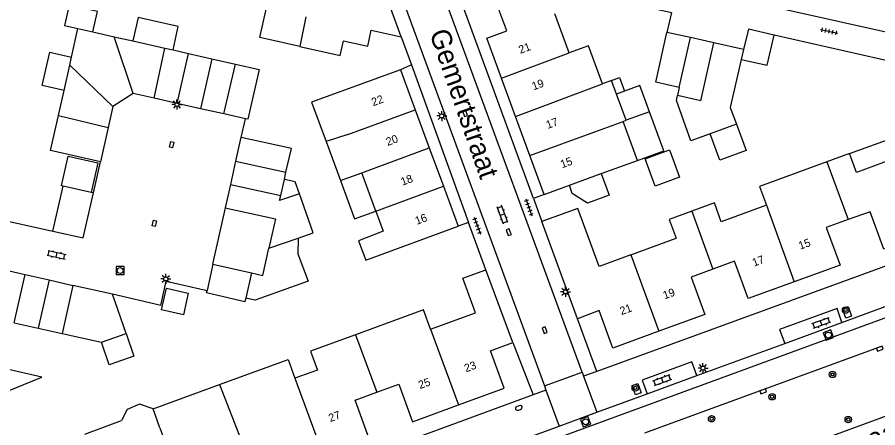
# Model space of a CAD drawing. Extents: x 128000 to 131008, y 398996 to 402500.
# Drawn here: x 129153.7 to 129261.2, y 399079.6 to 399130.9 of the extents above; entities that cross this region are included whole.
import ezdxf

# ---------------------------------------------------------------- set-up
doc = ezdxf.new("R2010")
doc.units = 0
for name, color, linetype in [('gg-afsc-hekwerk', 7, 'Continuous'), ('gg-afsc-muur', 7, 'Continuous'), ('gg-anno-huisnummerreeks BGT', 7, 'Continuous'), ('gg-anno-openbare ruimte label', 7, 'Continuous'), ('gg-bbg-bijgebouw', 7, 'Continuous'), ('gg-bbg-gedigitaliseerde bebouwing', 7, 'Continuous'), ('gg-bbg-gedigitaliseerde bijgebouw', 7, 'Continuous'), ('gg-bbg-hoofdgebouw', 7, 'Continuous'), ('gg-bbg-luifel en loopbrug', 7, 'Continuous'), ('gg-bbg-tussenscheiding', 7, 'Continuous'), ('gg-knt-verharding', 7, 'Continuous'), ('gg-knt-verharding nz', 7, 'Continuous'), ('gt-grn-weggrens', 7, 'Continuous'), ('gt-symb-boom', 7, 'Continuous'), ('gt-symb-brandkraan', 7, 'Continuous'), ('gt-symb-klinker verharding', 7, 'Continuous'), ('gt-symb-kolk', 7, 'Continuous'), ('gt-symb-kolk center center', 7, 'Continuous'), ('gt-symb-lichtmast', 7, 'Continuous'), ('gt-symb-rioolschacht', 7, 'Continuous'), ('gt-symb-tegel verharding', 7, 'Continuous')]:
    doc.layers.add(name, color=color, linetype=linetype)

# ---------------------------------------------------------------- blocks, each defined once
blk = doc.blocks.new('gt0-RS')
at = {"layer": 'gt-symb-rioolschacht'}
blk.add_lwpolyline([(-0.5, -0.5), (0.5, -0.5), (0.5, 0.5), (-0.5, 0.5)], close=True, dxfattribs=at)
blk.add_circle((0, 0), 0.375, dxfattribs=at)
blk = doc.blocks.new('gt0-BOOM')
at = {"layer": 'gt-symb-boom'}
for radius in [0.4, 0.2]:
    blk.add_circle((0, 0), radius, dxfattribs=at)
blk = doc.blocks.new('gt0-KOLK')
at = {"layer": 'gt-symb-kolk'}
blk.add_lwpolyline([(0, 0), (0.38, 0), (0.38, 0.4), (-0.38, 0.4), (-0.38, 0), (0, 0)], dxfattribs=at)
blk = doc.blocks.new('gt0-LMAST')
at = {"layer": 'gt-symb-lichtmast'}
for p, q in [((-0.18, 0.17), (-0.45, 0.44)), ((-0.01, 0.25), (-0.01, 0.62)), ((0.17, 0.17), (0.44, 0.44)), ((-0.26, 0), (-0.63, 0)), ((-0.18, -0.18), (-0.45, -0.45)), ((-0.01, -0.25), (-0.01, -0.63)), ((0.44, -0.45), (0.17, -0.18)), ((0.24, 0), (0.62, 0))]:
    blk.add_line(p, q, dxfattribs=at)
blk.add_circle((-0.01, 0), 0.25, dxfattribs=at)
blk = doc.blocks.new('gt0-TEG1')
at = {"layer": 'gt-symb-tegel verharding'}
for p, q in [((-1.13, 0), (1.12, 0)), ((-0.9, -0.25), (-0.9, 0.25)), ((-0.45, -0.25), (-0.45, 0.25)), ((0, -0.25), (0, 0.25)), ((0.45, -0.25), (0.45, 0.25)), ((0.9, -0.25), (0.9, 0.25))]:
    blk.add_line(p, q, dxfattribs=at)
blk = doc.blocks.new('gt0-KL1')
at = {"layer": 'gt-symb-klinker verharding'}
for p, q in [((-1.15, 0.3), (1.15, 0.3)), ((-1, -0.3), (-1, 0.3)), ((-0.5, 0.3), (-0.5, 0.45)), ((0, -0.3), (0, 0.3)), ((0.5, 0.3), (0.5, 0.45)), ((1, -0.3), (1, 0.3)), ((-1.15, -0.3), (1.15, -0.3)), ((-0.5, -0.45), (-0.5, -0.3)), ((0.5, -0.45), (0.5, -0.3))]:
    blk.add_line(p, q, dxfattribs=at)
blk = doc.blocks.new('gt0-BR')
at = {"layer": 'gt-symb-brandkraan'}
for centre, radius, start, end in [((-0.24, 0), 0.206, 107.5669, 252.4331), ((0.6, -2.66), 3, 106.892, 107.5669), ((0, -0.69), 0.938, 73.108, 106.892), ((-0.6, -2.66), 3, 72.4331, 73.108), ((0.24, 0), 0.206, 287.567, 72.4331), ((0.6, 2.66), 3, 252.4331, 253.108), ((0, 0.69), 0.938, 253.108, 286.8921), ((-0.6, 2.66), 3, 286.8921, 287.567)]:
    blk.add_arc(centre, radius, start, end, dxfattribs=at)
blk = doc.blocks.new('gt0-KOLKCC')
at = {"layer": 'gt-symb-kolk center center'}
blk.add_lwpolyline([(-0.37, 0.2), (0.38, 0.2), (0.38, -0.2), (-0.37, -0.2)], close=True, dxfattribs=at)

msp = doc.modelspace()

# ---------------------------------------------------------------- linework, layer by layer
at = {"layer": 'gg-afsc-hekwerk'}
msp.add_line((129232.59, 399135.74), (129280.55, 399124.99), dxfattribs=at)
at = {"layer": 'gg-afsc-muur'}
for p, q in [((129201.7, 399128.47), (129202.99, 399124.95)), ((129277.41, 399122.09), (129248.3, 399128.68)), ((129202.99, 399124.95), (129201.61, 399124.35)), ((129163.26, 399108.95), (129164.15, 399112.85)), ((129219.56, 399108.76), (129218.22, 399108.24)), ((129218.22, 399108.24), (129219.27, 399105.36)), ((129145.92, 399106.92), (129158.2, 399104.17)), ((129210.11, 399105.26), (129208.8, 399104.79)), ((129212.27, 399099.34), (129210.11, 399105.26)), ((129144.55, 399101.05), (129154.72, 399098.73)), ((129171.66, 399094.86), (129165.62, 399096.28))]:
    msp.add_line(p, q, dxfattribs=at)
for points in [[(129221.07, 399134.76), (129235.45, 399131.5), (129234.89, 399129.02)], [(129171.66, 399094.86), (129172.34, 399097.91), (129177.46, 399096.76)]]:
    msp.add_lwpolyline(points, dxfattribs=at)
at = {"layer": 'gg-bbg-bijgebouw'}
for p, q in [((129160.52, 399125.92), (129161.32, 399129.5)), ((129161.32, 399129.5), (129163.18, 399129.08)), ((129163.18, 399129.08), (129165.83, 399128.48)), ((129165.83, 399128.48), (129168.19, 399127.95)), ((129237.83, 399128.36), (129234.89, 399129.02)), ((129240.75, 399127.7), (129237.83, 399128.36)), ((129168.19, 399127.95), (129172.18, 399127.05)), ((129244.46, 399126.87), (129240.75, 399127.7)), ((129172.18, 399127.05), (129173.2, 399126.82)), ((129173.2, 399126.82), (129175.13, 399126.38)), ((129175.13, 399126.38), (129178.06, 399125.72)), ((129244.46, 399126.87), (129244.18, 399125.64)), ((129160.29, 399124.92), (129160.52, 399125.92)), ((129178.06, 399125.72), (129180.99, 399125.06)), ((129159.59, 399121.77), (129160.29, 399124.92)), ((129158.88, 399118.62), (129159.59, 399121.77)), ((129168.23, 399121.38), (129165.68, 399119.75)), ((129170.83, 399120.79), (129168.23, 399121.38)), ((129173.72, 399120.14), (129170.83, 399120.79)), ((129165.68, 399119.75), (129165.1, 399117.12)), ((129176.65, 399119.48), (129173.72, 399120.14)), ((129179.56, 399118.83), (129176.65, 399119.48)), ((129182.26, 399118.21), (129179.56, 399118.83)), ((129165.1, 399117.12), (129164.15, 399112.85)), ((129187.98, 399114.5), (129181.73, 399115.89)), ((129181.02, 399112.93), (129180.37, 399110.02)), ((129180.37, 399110.02), (129179.72, 399107.1)), ((129178.19, 399100.02), (129183, 399098.94)), ((129153.37, 399092.72), (129154.72, 399098.73)), ((129154.72, 399098.73), (129157.71, 399098.06)), ((129157.71, 399098.06), (129160.68, 399097.39)), ((129183, 399098.94), (129184.41, 399098.62)), ((129165.62, 399096.28), (129160.68, 399097.39)), ((129167.33, 399091.36), (129165.62, 399096.28))]:
    msp.add_line(p, q, dxfattribs=at)
for points in [[(129248.3, 399128.68), (129245.08, 399129.41), (129244.46, 399126.87)], [(129236.43, 399122.11), (129233.5, 399122.79), (129234.89, 399129.02)], [(129180.99, 399125.06), (129183.96, 399124.39), (129182.54, 399118.15), (129182.26, 399118.21)], [(129244.18, 399125.64), (129242.81, 399119.64), (129243.58, 399117.53)], [(129164.15, 399112.85), (129157.91, 399114.27), (129158.88, 399118.62)], [(129181.73, 399115.89), (129181.68, 399115.9), (129181.02, 399112.93)], [(129179.72, 399107.1), (129178.15, 399100.03), (129178.19, 399100.02)], [(129156.83, 399085.89), (129152.12, 399086.98), (129151.37, 399083.7), (129156.83, 399085.89)]]:
    msp.add_lwpolyline(points, dxfattribs=at)
at = {"layer": 'gg-bbg-gedigitaliseerde bebouwing'}
for p, q in [((129222.68, 399126.45), (129220.9, 399131.32)), ((129227.98, 399123.02), (129226.86, 399122.6)), ((129228.6, 399121.31), (129227.98, 399123.02)), ((129229.81, 399118.03), (129228.6, 399121.31)), ((129229.43, 399117.89), (129229.81, 399118.03)), ((129231.21, 399113.01), (129229.43, 399117.89)), ((129192.31, 399115.37), (129194.1, 399110.49)), ((129257.72, 399113.86), (129254.89, 399112.83)), ((129226.68, 399111.36), (129231.21, 399113.01)), ((129194.1, 399110.49), (129196.78, 399111.47)), ((129198.53, 399106.67), (129196.78, 399111.47)), ((129222.73, 399109.91), (129226.68, 399111.36)), ((129219.56, 399108.76), (129222.73, 399109.91)), ((129247.32, 399107.4), (129241.68, 399105.34)), ((129230.4, 399101.22), (129236.04, 399103.28)), ((129205.35, 399091.93), (129210.99, 399093.96)), ((129170.73, 399081.94), (129179.02, 399084.98))]:
    msp.add_line(p, q, dxfattribs=at)
for points in [[(129189.05, 399127.27), (129184.04, 399128.39), (129184.86, 399132.08)], [(129189.05, 399127.27), (129194.07, 399126.14), (129194.48, 399127.96), (129197.52, 399127.28)], [(129226.86, 399122.6), (129225.12, 399127.35), (129222.68, 399126.45)], [(129201.61, 399124.35), (129190.51, 399120.3), (129192.31, 399115.37)], [(129254.89, 399112.83), (129246.46, 399109.75), (129247.32, 399107.4)], [(129198.53, 399106.67), (129199.45, 399104.16), (129196.38, 399102.96), (129197.27, 399100.55), (129208.8, 399104.79)], [(129230.4, 399101.22), (129226.42, 399099.76), (129223.77, 399107.01), (129219.27, 399105.36)], [(129205.35, 399091.93), (129204.47, 399094.31), (129196.01, 399091.21)], [(129196.01, 399091.21), (129190.39, 399089.15), (129191.25, 399086.8), (129188.43, 399085.77)], [(129179.02, 399084.98), (129187.57, 399088.12), (129188.43, 399085.77)], [(129170.73, 399081.94), (129169.02, 399082.52), (129167.45, 399081.85), (129166.75, 399080.48)]]:
    msp.add_lwpolyline(points, dxfattribs=at)
at = {"layer": 'gg-bbg-gedigitaliseerde bijgebouw'}
for p, q in [((129236.43, 399122.11), (129236.22, 399121.11)), ((129243.58, 399117.53), (129240.29, 399116.33)), ((129187.31, 399111.54), (129187.98, 399114.5)), ((129187.11, 399110.62), (129187.31, 399111.54)), ((129162.99, 399109.01), (129159.46, 399109.8)), ((129185.17, 399102.02), (129188.83, 399103.29)), ((129184.41, 399098.62), (129185.17, 399102.02)), ((129153.37, 399092.72), (129156.35, 399092.05)), ((129156.35, 399092.05), (129159.33, 399091.38)), ((129159.33, 399091.38), (129164.26, 399090.28)), ((129164.26, 399090.28), (129167.33, 399091.36))]:
    msp.add_line(p, q, dxfattribs=at)
for points in [[(129244.18, 399125.64), (129247.44, 399124.91), (129248.3, 399128.68)], [(129240.29, 399116.33), (129237.88, 399115.46), (129236.09, 399120.51), (129236.22, 399121.11)], [(129159.46, 399109.8), (129159.28, 399109.84), (129160.11, 399113.55), (129163.82, 399112.72), (129162.99, 399109.01)], [(129189, 399108.82), (129188.47, 399110.32), (129187.11, 399110.62)], [(129188.83, 399103.29), (129190.69, 399103.94), (129189, 399108.82)], [(129172.37, 399097.04), (129175.1, 399096.43), (129174.49, 399093.7), (129171.76, 399094.31), (129172.37, 399097.04)]]:
    msp.add_lwpolyline(points, dxfattribs=at)
at = {"layer": 'gg-bbg-hoofdgebouw'}
for p, q in [((129201.7, 399128.47), (129199.94, 399133.3)), ((129197.52, 399127.28), (129197.97, 399129.31)), ((129197.97, 399129.31), (129201.7, 399128.47)), ((129201.61, 399124.35), (129203.45, 399119.35)), ((129216, 399118.52), (129214.25, 399123.31)), ((129203.45, 399119.35), (129205.21, 399114.57)), ((129217.78, 399113.63), (129216, 399118.52)), ((129205.21, 399114.57), (129206.97, 399109.78)), ((129219.56, 399108.76), (129217.78, 399113.63)), ((129206.97, 399109.78), (129208.8, 399104.79)), ((129223.71, 399093.21), (129219.27, 399105.36)), ((129215.64, 399090.25), (129212.27, 399099.34)), ((129162.17, 399078.8), (129166.75, 399080.48))]:
    msp.add_line(p, q, dxfattribs=at)
for points in [[(129214.25, 399123.31), (129212.42, 399128.31), (129214.89, 399129.21), (129213.42, 399133.26), (129218.78, 399135.26)], [(129264.21, 399113.57), (129258.57, 399111.51), (129257.72, 399113.86)], [(129238, 399106.65), (129235.18, 399105.62), (129236.04, 399103.28)], [(129241.68, 399105.34), (129240.83, 399107.69), (129238, 399106.65)], [(129257.55, 399105.61), (129254.81, 399104.61), (129256.53, 399099.92), (129250.8, 399097.83)], [(129267.71, 399104.02), (129261.98, 399101.92), (129260.27, 399106.6), (129257.55, 399105.61)], [(129250.8, 399097.83), (129245.06, 399095.73), (129243.35, 399100.42), (129240.64, 399099.43)], [(129210.99, 399093.96), (129209.4, 399098.29), (129212.27, 399099.34)], [(129240.64, 399099.43), (129237.91, 399098.43), (129239.63, 399093.74), (129233.9, 399091.65)], [(129233.9, 399091.65), (129228.16, 399089.55), (129226.45, 399094.25), (129223.71, 399093.21)], [(129208.85, 399082.43), (129214.57, 399084.53), (129212.84, 399089.22), (129215.64, 399090.25)], [(129198.67, 399084.02), (129201.39, 399085.02), (129203.12, 399080.33), (129208.85, 399082.43)], [(129191.93, 399076.22), (129197.67, 399078.33), (129195.95, 399083.02), (129198.67, 399084.02)]]:
    msp.add_lwpolyline(points, dxfattribs=at)
at = {"layer": 'gg-bbg-luifel en loopbrug'}
for p, q in [((129229.58, 399121.67), (129228.6, 399121.31)), ((129232.71, 399119.09), (129229.81, 399118.03)), ((129158.2, 399104.17), (129159.46, 399109.8)), ((129163.26, 399108.95), (129162.99, 399109.01)), ((129178.19, 399100.02), (129177.46, 399096.76)), ((129183, 399098.94), (129182.29, 399095.79))]:
    msp.add_line(p, q, dxfattribs=at)
for points in [[(129160.22, 399132.44), (129159.64, 399129.88), (129161.32, 399129.5)], [(129163.18, 399129.08), (129163.76, 399131.65), (129160.22, 399132.44)], [(129173.2, 399126.82), (129173.85, 399129.75), (129168.84, 399130.87), (129168.19, 399127.95)], [(129159.59, 399121.77), (129156.86, 399122.38), (129157.79, 399126.53), (129160.52, 399125.92)], [(129227.98, 399123.02), (129228.96, 399123.37), (129229.58, 399121.67)], [(129232.71, 399119.09), (129231.51, 399122.38), (129229.58, 399121.67)], [(129231.21, 399113.01), (129234.5, 399114.21), (129232.71, 399119.09)], [(129243.58, 399117.53), (129244.78, 399114.24), (129241.49, 399113.04), (129240.29, 399116.33)], [(129257.72, 399113.86), (129263.35, 399115.92), (129263.53, 399115.43)], [(129232.17, 399113.2), (129235.2, 399114.32), (129236.45, 399110.91), (129233.43, 399109.8), (129232.17, 399113.2)], [(129226.68, 399111.36), (129227.67, 399108.66), (129224.96, 399107.67), (129223.07, 399108.86), (129222.73, 399109.91)], [(129194.1, 399110.49), (129195.85, 399105.69), (129198.53, 399106.67)], [(129158.2, 399104.17), (129161.98, 399103.32), (129163.26, 399108.95)], [(129188.83, 399103.29), (129188.79, 399101.35), (129190.1, 399097.91)], [(129190.1, 399097.91), (129183.45, 399095.52), (129182.29, 399095.79)], [(129182.29, 399095.79), (129182.18, 399095.32), (129177.39, 399096.44), (129177.46, 399096.76)], [(129167.33, 399091.36), (129168.31, 399088.53), (129165.24, 399087.46), (129164.26, 399090.28)]]:
    msp.add_lwpolyline(points, dxfattribs=at)
at = {"layer": 'gg-bbg-tussenscheiding'}
for p, q in [((129189.8, 399130.97), (129189.05, 399127.27)), ((129168.23, 399121.38), (129165.83, 399128.48)), ((129236.43, 399122.11), (129237.83, 399128.36)), ((129239.12, 399120.46), (129240.75, 399127.7)), ((129170.83, 399120.79), (129172.18, 399127.05)), ((129173.72, 399120.14), (129175.13, 399126.38)), ((129214.25, 399123.31), (129222.68, 399126.45)), ((129178.06, 399125.72), (129176.65, 399119.48)), ((129179.56, 399118.83), (129180.99, 399125.06)), ((129165.68, 399119.75), (129160.29, 399124.92)), ((129216, 399118.52), (129226.86, 399122.6)), ((129239.12, 399120.46), (129236.22, 399121.11)), ((129158.88, 399118.62), (129165.1, 399117.12)), ((129195.03, 399116.25), (129203.45, 399119.35)), ((129226.24, 399116.72), (129229.43, 399117.89)), ((129217.78, 399113.63), (129226.24, 399116.72)), ((129195.03, 399116.25), (129192.31, 399115.37)), ((129196.78, 399111.47), (129205.21, 399114.57)), ((129181.02, 399112.93), (129187.31, 399111.54)), ((129254.89, 399112.83), (129257.55, 399105.61)), ((129180.37, 399110.02), (129186.66, 399108.61)), ((129186.66, 399108.61), (129187.11, 399110.62)), ((129198.53, 399106.67), (129206.97, 399109.78)), ((129179.72, 399107.1), (129186, 399105.7)), ((129238, 399106.65), (129240.64, 399099.43)), ((129247.32, 399107.4), (129250.8, 399097.83)), ((129186, 399105.7), (129185.17, 399102.02)), ((129230.4, 399101.22), (129233.9, 399091.65)), ((129157.71, 399098.06), (129156.35, 399092.05)), ((129160.68, 399097.39), (129159.33, 399091.38)), ((129205.35, 399091.93), (129208.85, 399082.43)), ((129196.01, 399091.21), (129198.67, 399084.02)), ((129188.43, 399085.77), (129191.93, 399076.22)), ((129179.02, 399084.98), (129181.78, 399077.82)), ((129171.57, 399079.59), (129170.73, 399081.94)), ((129171.57, 399079.59), (129175.07, 399070.03))]:
    msp.add_line(p, q, dxfattribs=at)
msp.add_lwpolyline([(129189, 399108.82), (129186.51, 399107.98), (129186.66, 399108.61)], dxfattribs=at)
at = {"layer": 'gg-knt-verharding'}
for p, q in [((129224.3, 399086.54), (129204.32, 399141.07)), ((129199.63, 399139.33), (129219.6, 399084.82)), ((129218.22, 399108.24), (129207.4, 399137.8)), ((129202.99, 399124.95), (129210.11, 399105.26)), ((129181.73, 399115.89), (129182.26, 399118.21)), ((129256.74, 399092.75), (129266.86, 399096.46)), ((129226.13, 399086.63), (129223.71, 399093.21)), ((129215.64, 399090.25), (129218.18, 399083.7)), ((129232.12, 399078.96), (129261.84, 399089.83)), ((129238.64, 399086.1), (129249.62, 399090.13)), ((129219.6, 399084.82), (129224.3, 399086.54)), ((129218.18, 399083.7), (129120.76, 399047.93)), ((129226.14, 399081.52), (129232.44, 399083.83)), ((129221.44, 399079.79), (129226.14, 399081.52)), ((129264.55, 399081.89), (129235.01, 399071.02)), ((129214.28, 399077.16), (129221.44, 399079.79))]:
    msp.add_line(p, q, dxfattribs=at)
for points in [[(129275.11, 399112), (129277.6, 399105.43), (129226.13, 399086.63)], [(129256.74, 399092.75), (129256.15, 399094.48), (129248.97, 399091.86), (129249.62, 399090.13)], [(129256.82, 399094.48), (129257.54, 399094.75), (129257.95, 399093.54), (129257.23, 399093.27), (129256.82, 399094.48)], [(129238.64, 399086.1), (129238.01, 399087.81), (129231.79, 399085.52), (129232.44, 399083.83)], [(129230.54, 399084.87), (129231.26, 399085.13), (129231.7, 399083.94), (129230.98, 399083.68), (129230.54, 399084.87)]]:
    msp.add_lwpolyline(points, dxfattribs=at)
at = {"layer": 'gg-knt-verharding nz'}
for p, q in [((129249.62, 399090.13), (129256.74, 399092.75)), ((129232.44, 399083.83), (129238.64, 399086.1))]:
    msp.add_line(p, q, dxfattribs=at)
msp.add_lwpolyline([(129208.1, 399073.51), (129279.85, 399099.84), (129282.9, 399100.65), (129285.75, 399101.15), (129287.62, 399101.27), (129289.43, 399101.15), (129290.61, 399100.93), (129291.32, 399100.88), (129292.15, 399100.94)], dxfattribs=at)
at = {"layer": 'gt-grn-weggrens'}
for p, q in [((129224.3, 399086.54), (129224.49, 399086.03)), ((129226.13, 399086.63), (129224.49, 399086.03)), ((129224.49, 399086.03), (129226.14, 399081.52)), ((129219.79, 399084.3), (129218.18, 399083.7)), ((129219.6, 399084.82), (129219.79, 399084.3)), ((129219.79, 399084.3), (129221.44, 399079.79))]:
    msp.add_line(p, q, dxfattribs=at)

# ---------------------------------------------------------------- block references
at = {"layer": 'gt-symb-boom'}
for p in [(129257.21, 399094.3), (129255.58, 399086.24), (129230.94, 399084.58), (129248.04, 399083.46), (129240.48, 399080.71), (129257.55, 399080.61)]:
    msp.add_blockref('gt0-BOOM', p, dxfattribs=at)
at = {"layer": 'gt-symb-brandkraan', "rotation": 20.1739449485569}
msp.add_blockref('gt0-BR', (129216.39, 399082.06), dxfattribs=at)
at = {"layer": 'gt-symb-klinker verharding'}
for p, rotation in [((129214.35, 399106.22), 110.12016579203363), ((129158.65, 399101.2), -12.827123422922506), ((129254.16, 399092.67), -160.00710601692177), ((129234.32, 399085.55), 20.1739449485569)]:
    msp.add_blockref('gt0-KL1', p, dxfattribs=dict(at, rotation=rotation))
at = {"layer": 'gt-symb-kolk'}
for p, rotation in [((129209.87, 399118.99), 110.12016579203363), ((129215.33, 399104.1), 110.12016579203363), ((129219.81, 399091.85), 109.81181188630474), ((129261.42, 399089.67), -159.87983420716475), ((129246.86, 399084.33), -159.9336503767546)]:
    msp.add_blockref('gt0-KOLK', p, dxfattribs=dict(at, rotation=rotation))
at = {"layer": 'gt-symb-kolk center center'}
for p, rotation in [((129173.02, 399114.99), -102.4107747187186), ((129170.86, 399105.14), 77.81315978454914)]:
    msp.add_blockref('gt0-KOLKCC', p, dxfattribs=dict(at, rotation=rotation))
at = {"layer": 'gt-symb-lichtmast'}
for p in [(129173.7, 399120.01), (129206.77, 399118.57), (129172.31, 399098.19), (129222.23, 399096.57), (129239.41, 399087.04)]:
    msp.add_blockref('gt0-LMAST', p, dxfattribs=at)
at = {"layer": 'gt-symb-rioolschacht'}
msp.add_blockref('gt0-RS', (129166.59, 399099.24), dxfattribs=at)
for p, rotation in [((129255.07, 399091.17), 20.120165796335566), ((129224.74, 399080.33), 20.120165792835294)]:
    msp.add_blockref('gt0-RS', p, dxfattribs=dict(at, rotation=rotation))
at = {"layer": 'gt-symb-tegel verharding'}
for p, rotation in [((129255.17, 399129.15), -12.702731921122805), ((129217.66, 399107.15), -70.06095208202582), ((129211.21, 399104.86), -70.06095208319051)]:
    msp.add_blockref('gt0-TEG1', p, dxfattribs=dict(at, rotation=rotation))

# ---------------------------------------------------------------- texts
at = {"layer": 'gg-anno-huisnummerreeks BGT'}
for s, rotation, p in [('21', 20.1, (129216.58, 399126.33)), ('19', 20.1, (129218.24, 399121.77)), ('22', 20.2, (129198.2, 399119.78)), ('17', 20.1, (129220.01, 399116.94)), ('20', 20.2, (129200.02, 399114.82)), ('15', 20.1, (129221.8, 399112.02)), ('18', 20.2, (129201.86, 399109.84)), ('16', 20.2, (129203.65, 399104.95)), ('15', 20.1, (129251.55, 399101.83)), ('17', 20.1, (129245.77, 399099.72)), ('19', 20.1, (129234.61, 399095.63)), ('21', 20.1, (129229.22, 399093.66)), ('23', 20.1, (129209.79, 399086.51)), ('25', 20.1, (129204.06, 399084.41)), ('27', 20.2, (129192.84, 399080.28))]:
    msp.add_text(s, height=1, rotation=rotation, dxfattribs=at).set_placement(p)
at = {"layer": 'gg-anno-openbare ruimte label'}
for s, rotation, p in [('Gemertstraat', 289.2, (129205.2, 399128.94)), ('Dubbeldamstraat', 20.7, (129241.03, 399069.53))]:
    msp.add_text(s, height=2.5, rotation=rotation, dxfattribs=at).set_placement(p)

doc.saveas('drawing.dxf')
